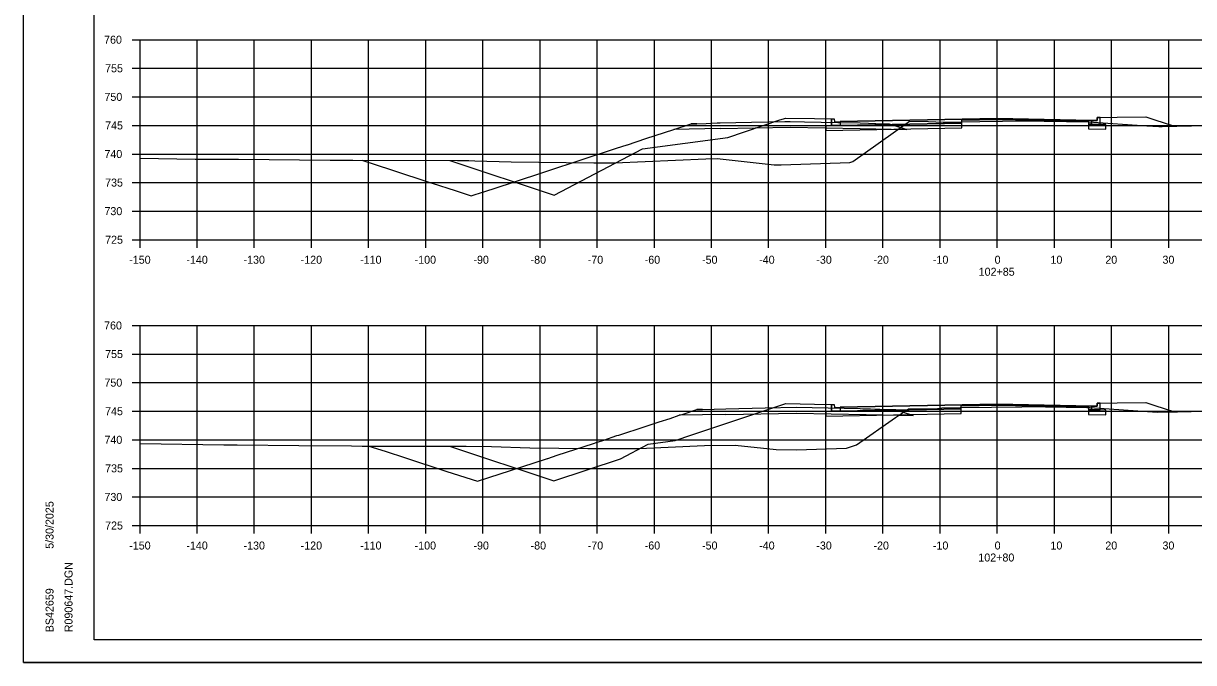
# Model space of a CAD drawing. Extents: x 1202951 to 1376887, y 378065 to 728038.
# Drawn here: x 1374114.6 to 1374319.3, y 378333.3 to 378445.1 of the extents above; entities that cross this region are included whole.
import ezdxf

# ---------------------------------------------------------------- set-up
doc = ezdxf.new("R2010")
doc.units = 0
for name, color, linetype in [('Default', 7, 'Continuous'), ('R_Alt Surface', 7, 'Continuous'), ('R_Axis', 7, 'Continuous'), ('R_Axis Annot', 7, 'Continuous'), ('R_Exist Surface', 7, 'Continuous'), ('R_Fin Surface', 7, 'Continuous'), ('R_Grid', 7, 'Continuous'), ('R_No Plot', 7, 'Continuous'), ('R_Proposed Road', 7, 'Continuous')]:
    doc.layers.add(name, color=color, linetype=linetype)

msp = doc.modelspace()

# ---------------------------------------------------------------- linework, layer by layer
at = {"layer": 'Default'}
for points in [[(1374255.98, 378428.39), (1374256.47, 378428.39), (1374256.48, 378427.89), (1374257.48, 378427.91), (1374257.48, 378427.25), (1374255.98, 378427.22)], [(1374302.98, 378428.61), (1374302.49, 378428.61), (1374302.48, 378428.11), (1374301.48, 378428.13), (1374301.48, 378427.47), (1374302.98, 378427.44)], [(1374255.98, 378378.41), (1374256.47, 378378.41), (1374256.48, 378377.91), (1374257.48, 378377.93), (1374257.48, 378377.27), (1374255.98, 378377.24)], [(1374302.98, 378378.63), (1374302.49, 378378.63), (1374302.48, 378378.13), (1374301.48, 378378.15), (1374301.48, 378377.49), (1374302.98, 378377.46)]]:
    msp.add_lwpolyline(points, close=True, dxfattribs=at)
at = {"layer": 'R_Alt Surface'}
for points in [[(1374255.98, 378428.39), (1374255.98, 378427.22), (1374257.48, 378427.25), (1374278.78, 378427.67), (1374278.78, 378428.17), (1374284.98, 378428.3), (1374300.95, 378427.98), (1374300.95, 378427.48), (1374301.48, 378427.47), (1374302.98, 378427.44), (1374302.98, 378428.61)], [(1374236.5, 378426.7), (1374228.36, 378426.54)], [(1374236.5, 378426.7), (1374248.72, 378426.93), (1374260.97, 378426.69)], [(1374260.97, 378426.69), (1374269.14, 378426.53)], [(1374237.51, 378376.69), (1374249.77, 378376.93), (1374262.05, 378376.68)], [(1374255.98, 378378.41), (1374255.98, 378377.24), (1374257.48, 378377.27), (1374278.66, 378377.69), (1374278.66, 378378.19), (1374284.98, 378378.32), (1374300.92, 378378), (1374300.92, 378377.5), (1374301.48, 378377.49), (1374302.98, 378377.46), (1374302.98, 378378.63)], [(1374237.51, 378376.69), (1374229.34, 378376.53)], [(1374262.05, 378376.68), (1374270.25, 378376.52)]]:
    msp.add_lwpolyline(points, dxfattribs=at)
for points in [[(1374257.48, 378427.91), (1374257.48, 378427.25), (1374278.78, 378427.67), (1374278.78, 378428.17), (1374284.98, 378428.3), (1374300.95, 378427.98), (1374300.95, 378427.48), (1374301.48, 378427.47), (1374301.48, 378428.13), (1374301.48, 378428.13), (1374284.98, 378428.46), (1374257.48, 378427.91)], [(1374257.48, 378427.25), (1374255.98, 378427.22), (1374254.98, 378427.2), (1374254.98, 378426.36), (1374278.78, 378426.84), (1374278.78, 378427.67)], [(1374303.98, 378427.42), (1374302.98, 378427.44), (1374301.48, 378427.47), (1374300.95, 378427.48), (1374300.95, 378426.64), (1374303.98, 378426.58)], [(1374257.48, 378377.27), (1374255.98, 378377.24), (1374254.98, 378377.22), (1374254.98, 378376.38), (1374278.66, 378376.86), (1374278.66, 378377.69)], [(1374257.48, 378377.93), (1374257.48, 378377.27), (1374278.66, 378377.69), (1374278.66, 378378.19), (1374284.98, 378378.32), (1374300.92, 378378), (1374300.92, 378377.5), (1374301.48, 378377.49), (1374301.48, 378378.15), (1374301.48, 378378.15), (1374284.98, 378378.48), (1374257.48, 378377.93)], [(1374303.98, 378377.44), (1374302.98, 378377.46), (1374301.48, 378377.49), (1374300.92, 378377.5), (1374300.92, 378376.67), (1374303.98, 378376.6)]]:
    msp.add_lwpolyline(points, close=True, dxfattribs=at)
at = {"layer": 'R_Axis'}
for p, q in [((1374133.58, 378442.25), (1374134.98, 378442.25)), ((1374134.98, 378407.25), (1374134.98, 378442.25)), ((1374133.58, 378437.25), (1374134.98, 378437.25)), ((1374133.58, 378432.25), (1374134.98, 378432.25)), ((1374133.58, 378427.25), (1374134.98, 378427.25)), ((1374133.58, 378422.25), (1374134.98, 378422.25)), ((1374133.58, 378417.25), (1374134.98, 378417.25)), ((1374133.58, 378412.25), (1374134.98, 378412.25)), ((1374133.58, 378407.25), (1374134.98, 378407.25)), ((1374134.98, 378407.25), (1374434.98, 378407.25)), ((1374134.98, 378405.85), (1374134.98, 378407.25)), ((1374144.98, 378405.85), (1374144.98, 378407.25)), ((1374154.98, 378405.85), (1374154.98, 378407.25)), ((1374164.98, 378405.85), (1374164.98, 378407.25)), ((1374174.98, 378405.85), (1374174.98, 378407.25)), ((1374184.98, 378405.85), (1374184.98, 378407.25)), ((1374194.98, 378405.85), (1374194.98, 378407.25)), ((1374204.98, 378405.85), (1374204.98, 378407.25)), ((1374214.98, 378405.85), (1374214.98, 378407.25)), ((1374224.98, 378405.85), (1374224.98, 378407.25)), ((1374234.98, 378405.85), (1374234.98, 378407.25)), ((1374244.98, 378405.85), (1374244.98, 378407.25)), ((1374254.98, 378405.85), (1374254.98, 378407.25)), ((1374264.98, 378405.85), (1374264.98, 378407.25)), ((1374274.98, 378405.85), (1374274.98, 378407.25)), ((1374284.98, 378405.85), (1374284.98, 378407.25)), ((1374294.98, 378405.85), (1374294.98, 378407.25)), ((1374304.98, 378405.85), (1374304.98, 378407.25)), ((1374314.98, 378405.85), (1374314.98, 378407.25)), ((1374133.58, 378392.25), (1374134.98, 378392.25)), ((1374134.98, 378357.25), (1374134.98, 378392.25)), ((1374133.58, 378387.25), (1374134.98, 378387.25)), ((1374133.58, 378382.25), (1374134.98, 378382.25)), ((1374133.58, 378377.25), (1374134.98, 378377.25)), ((1374133.58, 378372.25), (1374134.98, 378372.25)), ((1374133.58, 378367.25), (1374134.98, 378367.25)), ((1374133.58, 378362.25), (1374134.98, 378362.25)), ((1374133.58, 378357.25), (1374134.98, 378357.25)), ((1374134.98, 378357.25), (1374434.98, 378357.25)), ((1374134.98, 378355.85), (1374134.98, 378357.25)), ((1374144.98, 378355.85), (1374144.98, 378357.25)), ((1374154.98, 378355.85), (1374154.98, 378357.25)), ((1374164.98, 378355.85), (1374164.98, 378357.25)), ((1374174.98, 378355.85), (1374174.98, 378357.25)), ((1374184.98, 378355.85), (1374184.98, 378357.25)), ((1374194.98, 378355.85), (1374194.98, 378357.25)), ((1374204.98, 378355.85), (1374204.98, 378357.25)), ((1374214.98, 378355.85), (1374214.98, 378357.25)), ((1374224.98, 378355.85), (1374224.98, 378357.25)), ((1374234.98, 378355.85), (1374234.98, 378357.25)), ((1374244.98, 378355.85), (1374244.98, 378357.25)), ((1374254.98, 378355.85), (1374254.98, 378357.25)), ((1374264.98, 378355.85), (1374264.98, 378357.25)), ((1374274.98, 378355.85), (1374274.98, 378357.25)), ((1374284.98, 378355.85), (1374284.98, 378357.25)), ((1374294.98, 378355.85), (1374294.98, 378357.25)), ((1374304.98, 378355.85), (1374304.98, 378357.25)), ((1374314.98, 378355.85), (1374314.98, 378357.25))]:
    msp.add_line(p, q, dxfattribs=at)
at = {"layer": 'R_Exist Surface'}
for points in [[(1374134.98, 378421.53), (1374144.62, 378421.35), (1374152.22, 378421.34), (1374168.26, 378421.19), (1374172.24, 378421.16), (1374190.53, 378421.14), (1374192.26, 378421.11), (1374192.49, 378421.13), (1374193.57, 378421.08), (1374199.94, 378420.89), (1374214.36, 378420.72), (1374218.05, 378420.7), (1374233.99, 378421.41), (1374235.98, 378421.44), (1374245.93, 378420.36), (1374247.17, 378420.35), (1374259.16, 378420.78), (1374259.7, 378420.95), (1374269, 378427.54), (1374269.65, 378427.97), (1374272.95, 378427.94), (1374275.5, 378427.82), (1374275.9, 378427.83), (1374278.78, 378427.87), (1374281.92, 378427.93), (1374289.85, 378428.05), (1374289.89, 378428.05), (1374293.17, 378427.99), (1374300.95, 378427.89), (1374311.17, 378427.18), (1374313.25, 378427.04), (1374313.82, 378427.05), (1374326.69, 378427.35)], [(1374134.98, 378371.62), (1374149.66, 378371.34), (1374151.98, 378371.34), (1374162.75, 378371.24), (1374172, 378371.17), (1374173.86, 378371.15), (1374192.02, 378371.14), (1374196.51, 378371.06), (1374203.17, 378370.86), (1374213.34, 378370.74), (1374222.32, 378370.71), (1374233.75, 378371.22), (1374239.1, 378371.3), (1374246.3, 378370.52), (1374249.87, 378370.49), (1374258.62, 378370.81), (1374260.35, 378371.35), (1374267.16, 378376.17), (1374269.45, 378377.69), (1374274.14, 378377.65), (1374275.3, 378377.82), (1374278.48, 378377.87), (1374278.66, 378377.88), (1374289.29, 378378.04), (1374289.72, 378378.05), (1374289.78, 378378.05), (1374300.67, 378377.91), (1374300.92, 378377.91), (1374301.17, 378377.89), (1374312.98, 378377.06), (1374316.5, 378377.13), (1374326.14, 378377.36)]]:
    msp.add_lwpolyline(points, dxfattribs=at)
at = {"layer": 'R_Fin Surface'}
for points in [[(1374189.18, 378421.14), (1374207.46, 378415.05), (1374222.91, 378423.15), (1374237.81, 378425.16), (1374246.95, 378428.21), (1374247.98, 378428.55), (1374252.98, 378428.45), (1374255.98, 378428.39), (1374256.47, 378428.39), (1374256.48, 378427.89), (1374257.48, 378427.91), (1374284.98, 378428.46), (1374301.48, 378428.13), (1374302.48, 378428.11), (1374302.49, 378428.61), (1374302.98, 378428.61), (1374305.98, 378428.67), (1374310.98, 378428.77), (1374312.56, 378428.25), (1374316, 378427.1)], [(1374173.77, 378421.15), (1374178.97, 378419.46), (1374185.87, 378417.22), (1374185.96, 378417.19), (1374186.1, 378417.14), (1374190.11, 378415.84), (1374192.92, 378414.93), (1374195.07, 378415.63), (1374195.13, 378415.65), (1374199.98, 378417.22), (1374218.36, 378423.25), (1374220.23, 378423.87), (1374220.25, 378423.88), (1374223.46, 378424.94), (1374228.36, 378426.54), (1374231.27, 378427.5), (1374231.41, 378427.54), (1374231.45, 378427.54), (1374232.2, 378427.54), (1374232.43, 378427.54), (1374234.02, 378427.6), (1374235.96, 378427.68), (1374236.5, 378427.7), (1374241.95, 378427.8), (1374247.83, 378427.92), (1374248.72, 378427.93), (1374251.27, 378427.88), (1374257.06, 378427.77), (1374260.97, 378427.69), (1374262.44, 378427.63), (1374265.06, 378427.53), (1374265.93, 378427.53), (1374266.08, 378427.53), (1374268.03, 378426.89), (1374268.07, 378426.87), (1374268.27, 378426.81), (1374269.14, 378426.53)], [(1374189.11, 378371.14), (1374207.4, 378365.05), (1374219.04, 378368.93), (1374223.9, 378371.48), (1374228.63, 378372.12), (1374231.53, 378373.09), (1374246.95, 378378.23), (1374247.98, 378378.57), (1374252.98, 378378.47), (1374255.98, 378378.41), (1374256.47, 378378.41), (1374256.48, 378377.91), (1374257.48, 378377.93), (1374284.98, 378378.48), (1374301.48, 378378.15), (1374302.48, 378378.13), (1374302.49, 378378.63), (1374302.98, 378378.63), (1374305.98, 378378.69), (1374310.98, 378378.79), (1374312.56, 378378.27), (1374316, 378377.12)], [(1374175.02, 378371.15), (1374177.86, 378370.23), (1374181.45, 378369.07), (1374188.68, 378366.72), (1374194.04, 378364.99), (1374201.77, 378367.51), (1374206.3, 378368.99), (1374206.33, 378369), (1374207.99, 378369.54), (1374214.35, 378371.62), (1374215, 378371.84), (1374215.01, 378371.84), (1374216.12, 378372.21), (1374218.43, 378372.97), (1374218.76, 378373.07), (1374223.39, 378374.59), (1374225.83, 378375.38), (1374227.72, 378376), (1374229.34, 378376.53), (1374230.01, 378376.75), (1374232.4, 378377.53), (1374233.04, 378377.53), (1374233.42, 378377.53), (1374235.46, 378377.61), (1374237.51, 378377.69), (1374244.38, 378377.82), (1374249.77, 378377.93), (1374261.01, 378377.7), (1374261.48, 378377.69), (1374262.05, 378377.68), (1374262.79, 378377.65), (1374266.15, 378377.52), (1374266.59, 378377.52), (1374267.17, 378377.52), (1374268.13, 378377.21), (1374268.53, 378377.08), (1374270.17, 378376.55), (1374270.25, 378376.52)]]:
    msp.add_lwpolyline(points, dxfattribs=at)
at = {"layer": 'R_Grid'}
for p, q in [((1374134.98, 378442.25), (1374434.98, 378442.25)), ((1374134.98, 378407.25), (1374134.98, 378442.25)), ((1374144.98, 378407.25), (1374144.98, 378442.25)), ((1374154.98, 378407.25), (1374154.98, 378442.25)), ((1374164.98, 378407.25), (1374164.98, 378442.25)), ((1374174.98, 378407.25), (1374174.98, 378442.25)), ((1374184.98, 378407.25), (1374184.98, 378442.25)), ((1374194.98, 378407.25), (1374194.98, 378442.25)), ((1374204.98, 378407.25), (1374204.98, 378442.25)), ((1374214.98, 378407.25), (1374214.98, 378442.25)), ((1374224.98, 378407.25), (1374224.98, 378442.25)), ((1374234.98, 378407.25), (1374234.98, 378442.25)), ((1374244.98, 378407.25), (1374244.98, 378442.25)), ((1374254.98, 378407.25), (1374254.98, 378442.25)), ((1374264.98, 378407.25), (1374264.98, 378442.25)), ((1374274.98, 378407.25), (1374274.98, 378442.25)), ((1374284.98, 378407.25), (1374284.98, 378442.25)), ((1374294.98, 378407.25), (1374294.98, 378442.25)), ((1374304.98, 378407.25), (1374304.98, 378442.25)), ((1374314.98, 378407.25), (1374314.98, 378442.25)), ((1374134.98, 378437.25), (1374434.98, 378437.25)), ((1374134.98, 378432.25), (1374434.98, 378432.25)), ((1374134.98, 378427.25), (1374434.98, 378427.25)), ((1374134.98, 378422.25), (1374434.98, 378422.25)), ((1374134.98, 378417.25), (1374434.98, 378417.25)), ((1374134.98, 378412.25), (1374434.98, 378412.25)), ((1374134.98, 378407.25), (1374434.98, 378407.25)), ((1374134.98, 378392.25), (1374434.98, 378392.25)), ((1374134.98, 378357.25), (1374134.98, 378392.25)), ((1374144.98, 378357.25), (1374144.98, 378392.25)), ((1374154.98, 378357.25), (1374154.98, 378392.25)), ((1374164.98, 378357.25), (1374164.98, 378392.25)), ((1374174.98, 378357.25), (1374174.98, 378392.25)), ((1374184.98, 378357.25), (1374184.98, 378392.25)), ((1374194.98, 378357.25), (1374194.98, 378392.25)), ((1374204.98, 378357.25), (1374204.98, 378392.25)), ((1374214.98, 378357.25), (1374214.98, 378392.25)), ((1374224.98, 378357.25), (1374224.98, 378392.25)), ((1374234.98, 378357.25), (1374234.98, 378392.25)), ((1374244.98, 378357.25), (1374244.98, 378392.25)), ((1374254.98, 378357.25), (1374254.98, 378392.25)), ((1374264.98, 378357.25), (1374264.98, 378392.25)), ((1374274.98, 378357.25), (1374274.98, 378392.25)), ((1374284.98, 378357.25), (1374284.98, 378392.25)), ((1374294.98, 378357.25), (1374294.98, 378392.25)), ((1374304.98, 378357.25), (1374304.98, 378392.25)), ((1374314.98, 378357.25), (1374314.98, 378392.25)), ((1374134.98, 378387.25), (1374434.98, 378387.25)), ((1374134.98, 378382.25), (1374434.98, 378382.25)), ((1374134.98, 378377.25), (1374434.98, 378377.25)), ((1374134.98, 378372.25), (1374434.98, 378372.25)), ((1374134.98, 378367.25), (1374434.98, 378367.25)), ((1374134.98, 378362.25), (1374434.98, 378362.25)), ((1374134.98, 378357.25), (1374434.98, 378357.25))]:
    msp.add_line(p, q, dxfattribs=at)
at = {"layer": 'R_No Plot'}
for p, q in [((1374126.98, 378337.25), (1374126.98, 378542.71)), ((1374126.98, 378337.25), (1374126.98, 378337.25)), ((1374443.16, 378337.25), (1374126.98, 378337.25)), ((1374114.58, 378333.27), (1374447.91, 378333.27))]:
    msp.add_line(p, q, dxfattribs=at)
for points in [[(1374114.57, 378546.6), (1374447.91, 378546.6), (1374447.91, 378333.26), (1374114.57, 378333.26)], [(1374360.9, 378542.71), (1374380.52, 378542.71), (1374380.52, 378532.83), (1374396.63, 378532.83), (1374419.83, 378532.83), (1374419.83, 378508.49), (1374443.16, 378508.49), (1374443.16, 378337.25), (1374126.98, 378337.25), (1374126.98, 378542.71)]]:
    msp.add_lwpolyline(points, close=True, dxfattribs=at)
at = {"layer": 'R_Proposed Road'}
for points in [[(1374232.43, 378427.54), (1374231.41, 378427.54)], [(1374265.06, 378427.53), (1374266.08, 378427.53)], [(1374233.42, 378377.53), (1374232.4, 378377.53)], [(1374266.15, 378377.52), (1374267.17, 378377.52)]]:
    msp.add_lwpolyline(points, dxfattribs=at)

# ---------------------------------------------------------------- texts
at = {"layer": 'R_Axis Annot'}
for s, p in [('760', (1374128.69, 378441.55)), ('755', (1374128.87, 378436.55)), ('750', (1374128.75, 378431.55)), ('745', (1374128.87, 378426.55)), ('740', (1374128.75, 378421.55)), ('735', (1374128.87, 378416.55)), ('730', (1374128.75, 378411.55)), ('725', (1374128.87, 378406.55)), ('-150', (1374133.09, 378403.05)), ('-140', (1374143.09, 378403.05)), ('-130', (1374153.09, 378403.05)), ('-120', (1374163.09, 378403.05)), ('-110', (1374173.49, 378403.05)), ('-100', (1374183.03, 378403.05)), ('-90', (1374193.32, 378403.05)), ('-80', (1374203.32, 378403.05)), ('-70', (1374213.32, 378403.05)), ('-60', (1374223.29, 378403.05)), ('-50', (1374233.32, 378403.05)), ('-40', (1374243.32, 378403.05)), ('-30', (1374253.32, 378403.05)), ('-20', (1374263.32, 378403.05)), ('-10', (1374273.72, 378403.05)), ('0', (1374284.52, 378403.05)), ('10', (1374294.29, 378403.05)), ('20', (1374303.89, 378403.05)), ('30', (1374313.89, 378403.05)), ('102+85', (1374281.73, 378400.95)), ('760', (1374128.69, 378391.55)), ('755', (1374128.87, 378386.55)), ('750', (1374128.75, 378381.55)), ('745', (1374128.87, 378376.55)), ('740', (1374128.75, 378371.55)), ('735', (1374128.87, 378366.55)), ('730', (1374128.75, 378361.55)), ('725', (1374128.87, 378356.55)), ('-150', (1374133.09, 378353.05)), ('-140', (1374143.09, 378353.05)), ('-130', (1374153.09, 378353.05)), ('-120', (1374163.09, 378353.05)), ('-110', (1374173.49, 378353.05)), ('-100', (1374183.03, 378353.05)), ('-90', (1374193.32, 378353.05)), ('-80', (1374203.32, 378353.05)), ('-70', (1374213.32, 378353.05)), ('-60', (1374223.29, 378353.05)), ('-50', (1374233.32, 378353.05)), ('-40', (1374243.32, 378353.05)), ('-30', (1374253.32, 378353.05)), ('-20', (1374263.32, 378353.05)), ('-10', (1374273.72, 378353.05)), ('0', (1374284.52, 378353.05)), ('10', (1374294.29, 378353.05)), ('20', (1374303.89, 378353.05)), ('30', (1374313.89, 378353.05)), ('102+80', (1374281.67, 378350.95))]:
    msp.add_text(s, height=1.4, dxfattribs=at).set_placement(p)
at = {"layer": 'R_No Plot'}
for s, p in [('5/30/2025', (1374119.85, 378353.17)), ('R090647.DGN', (1374123.17, 378338.57)), ('BS42659', (1374119.85, 378338.57))]:
    msp.add_text(s, height=1.4, rotation=90, dxfattribs=at).set_placement(p)

doc.saveas('drawing.dxf')
